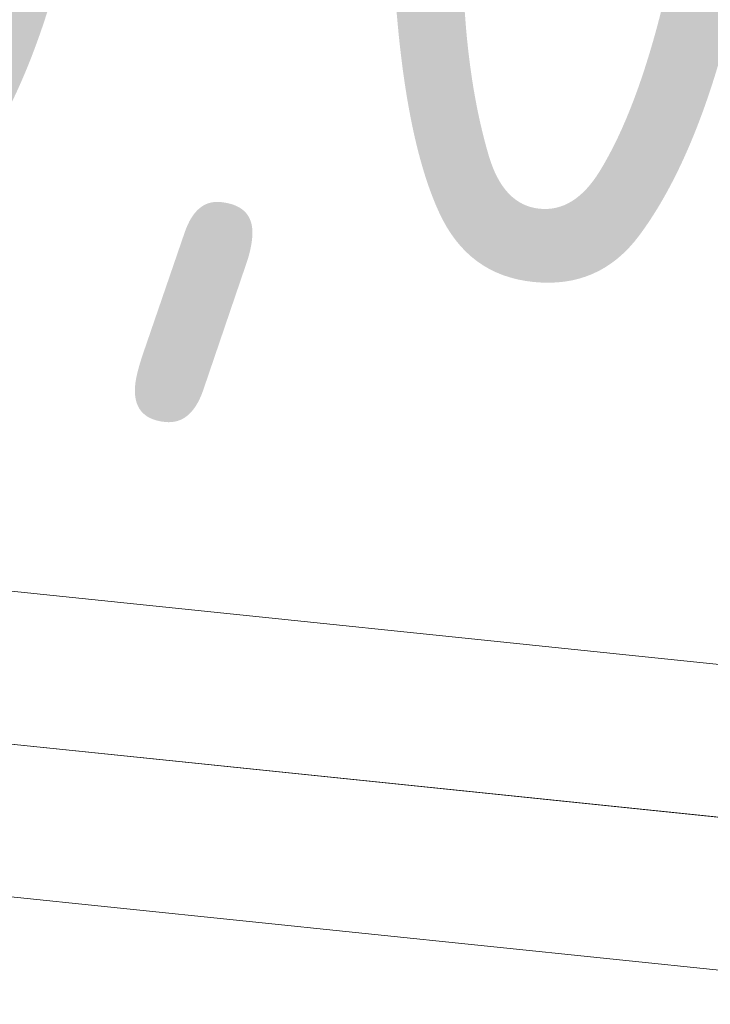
# Model space of a CAD drawing. Header units: millimetres. Extents: x -121 to 34184, y -147 to 33428.
# Tile 258 of 267: x 31210 to 31324, y 8873 to 9035. Entities that reach past the tile are written whole.
import ezdxf

# ---------------------------------------------------------------- set-up
doc = ezdxf.new("R2010")
doc.units = ezdxf.units.MM
doc.linetypes.add('ADSK_Осевая', pattern=[700, 500, -100, 0, -100])
for name, color, linetype, lineweight in [('P-PIPE-____-CNTR', 3, 'ADSK_Осевая', 20), ('P-PIPE-____-IDEN', 2, 'Continuous', 20), ('P-PIPE-____-OTLN', 3, 'Continuous', 20)]:
    doc.layers.add(name, color=color, linetype=linetype, lineweight=lineweight)
doc.styles.add('GOST Common_1', font='GOST_Common.ttf', dxfattribs={"width": 0.9, "height": 125})

msp = doc.modelspace()

# ---------------------------------------------------------------- linework, layer by layer
at = {"layer": 'P-PIPE-____-CNTR', "color": 9}
for p in [(31331.18, 8903.25), (31326.83, 8903.7)]:
    msp.add_line(p, (30091.28, 9031.47), dxfattribs=at)
at = {"layer": 'P-PIPE-____-OTLN', "color": 22}
for p, q in [((31384.95, 8922.82), (30061.79, 9059.65)), ((30056.64, 9009.92), (31379.8, 8873.09))]:
    msp.add_line(p, q, dxfattribs=at)

# ---------------------------------------------------------------- texts
at = {"layer": 'P-PIPE-____-IDEN', "lineweight": 9, "insert": (31161.7, 9131.33), "char_height": 125, "width": 310.2531, "attachment_point": 1, "rotation": 354.0959, "style": 'GOST Common_1'}
msp.add_mtext('0,01', dxfattribs=at)

doc.saveas('drawing.dxf')
